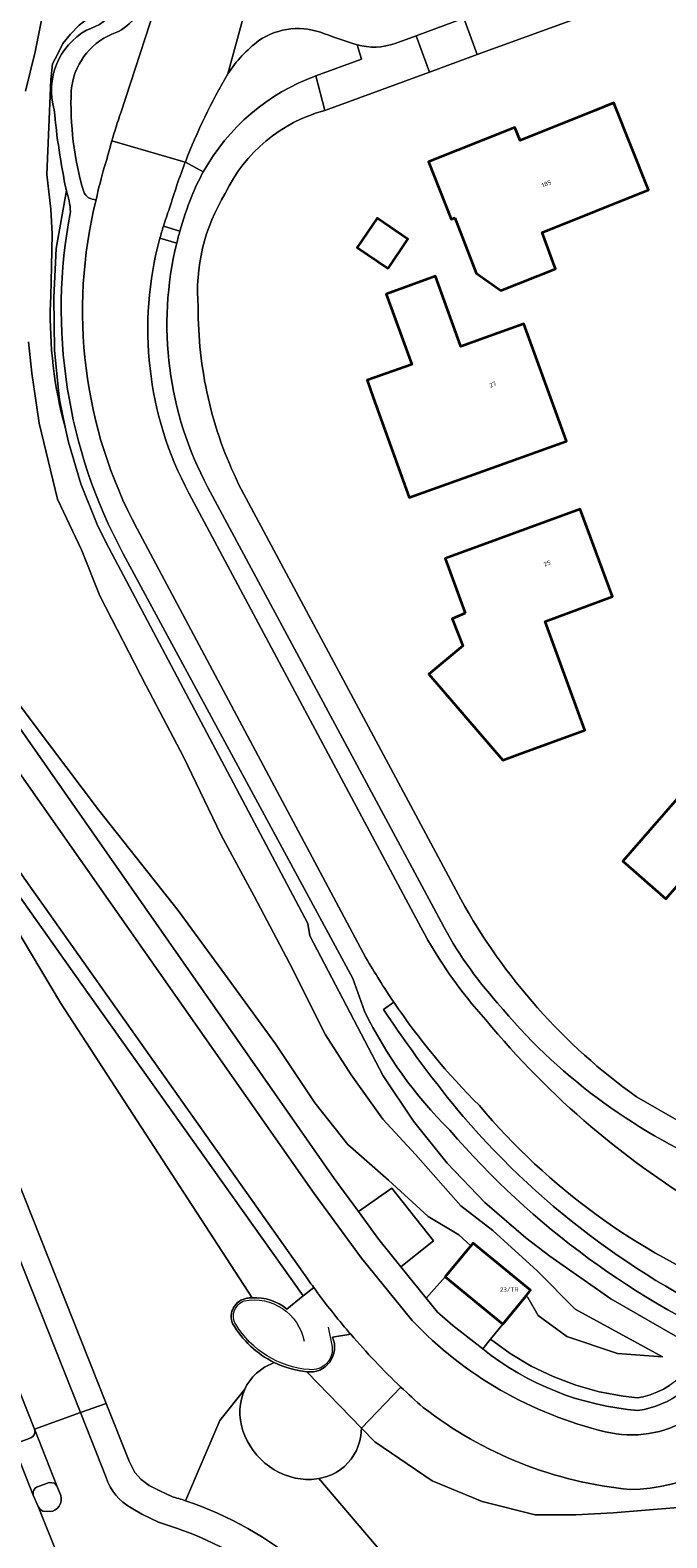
# Model space of a CAD drawing. Header units: metres. Extents: x 197700 to 204338, y 317132 to 325229.
# Tile 654 of 656: x 202192 to 202243, y 318909 to 319029. Entities that reach past the tile are written whole.
import ezdxf
from ezdxf.enums import TextEntityAlignment as Align

# ---------------------------------------------------------------- set-up
doc = ezdxf.new("R2010")
doc.units = ezdxf.units.M
for name, color, linetype, lineweight in [('B-WE-GR-BEPLANTING_CULTUUR_BOSPLANTSOEN-GV', 90, 'Continuous', 18), ('B-WE-GR-BEPLANTING_CULTUUR_HEESTERS-GV', 90, 'Continuous', 18), ('B-WE-IE-TERREINAFSCHEIDING_KUNSTMATIG_HEKWERK-G', 20, 'IE-TERREINAFSCHEIDING-KUNSTMATIG', 18), ('B-WE-OG-BEBOUWING-GV', 7, 'Continuous', 35), ('B-WE-OG-BEBOUWING-T18', 10, 'Continuous', 18), ('B-WE-OG-TERREIN_CULTUURSCHEIDING-GV', 7, 'Continuous', 18), ('B-WE-OG-TERREIN_ERF-GV', 7, 'Continuous', 18), ('B-WE-VH-ONVERHARD-GV', 252, 'Continuous', 18), ('B-WE-VH-VERHARDING_ASFALT-GV', 252, 'Continuous', 18), ('B-WE-VH-VERHARDING_BETONSTRAATSTEEN-GV', 252, 'Continuous', 18), ('B-WE-VH-VERHARDING_OPEN-GV', 252, 'Continuous', 18), ('B-WE-VH-VERHARDING_STRAATBAKSTEEN-GV', 252, 'Continuous', 18), ('B-WE-VH-VERHARDING_TEGEL-GV', 252, 'Continuous', 18)]:
    doc.layers.add(name, color=color, linetype=linetype, lineweight=lineweight)
doc.styles.add('NLCS-ISO-M200-T18', font='NLCS-ISO.ttf', dxfattribs={"height": 0.36})
doc.linetypes.add('IE-TERREINAFSCHEIDING-KUNSTMATIG', pattern='A,4,[82,NLCS.SHX,S=0.75,R=90,X=0,Y=0],4,-2', length=10)

msp = doc.modelspace()

# ---------------------------------------------------------------- linework, layer by layer
at = {"layer": 'B-WE-GR-BEPLANTING_CULTUUR_BOSPLANTSOEN-GV'}
for points in [[(202192.012, 319024.548), (202192.778, 319027.697), (202193.455, 319031.054), (202193.653, 319035.059), (202194.161, 319039.003), (202195.003, 319044.181), (202195.823, 319046.735), (202196.583, 319049.155), (202197.539, 319051.061), (202199.023, 319053.575), (202200.273, 319055.314), (202201.641, 319057.477), (202203.175, 319059.836), (202204.698, 319063.018), (202205.839, 319065.584), (202207.511, 319068.623), (202208.607, 319072.575), (202209.363, 319075.725), (202210.29, 319077.922), (202211.169, 319081.095), (202211.999, 319083.292), (202213.515, 319086.096), (202215.697, 319092.101), (202217.36, 319098.563)], [(202201.231, 319044.048), (202201.043, 319042.347), (202200.378, 319040.564), (202199.528, 319038.094), (202198.958, 319034.536), (202198.874, 319033.128), (202198.785, 319032.212), (202198.279, 319031.478), (202197.701, 319030.901), (202196.293, 319029.837), (202195.607, 319029.119), (202194.99, 319028.36), (202194.597, 319027.547), (202194.17, 319026.735), (202194.025, 319025.456), (202193.71, 319017.863), (202194.042, 319015.087), (202194.136, 319013.118), (202194.08, 319010.489), (202194.027, 319008.162)], [(202195.017, 318998.221), (202195.193, 318997.635), (202194.74, 318999.843), (202194.673, 319000.286), (202194.317, 319003.794), (202194.28, 319008.028), (202194.466, 319011.945), (202195.279, 319016.599)], [(202189.032, 318978.647), (202192.621, 318973.893), (202197.85, 318966.951), (202204.246, 318958.898), (202208.27, 318953.399), (202212.057, 318948.207), (202215.204, 318943.483), (202217.862, 318940.144), (202221.129, 318937.264), (202224.293, 318934.355), (202226.75, 318932.894), (202227.724, 318932.012), (202227.911, 318932.239), (202232.52, 318928.448), (202232.151, 318928), (202232.288, 318927.876), (202233.115, 318926.423), (202235.412, 318924.738), (202239.494, 318923.379), (202243.102, 318923.115), (202236.091, 318926.938), (202233.053, 318930.005), (202229.491, 318933.248), (202226.93, 318935.218), (202223.28, 318939.32), (202220.667, 318942.16), (202218.111, 318945.726), (202216.068, 318948.929), (202213.164, 318954.664), (202210.347, 318960.029), (202207.694, 318964.937), (202204.682, 318971.197), (202201.676, 318976.886), (202197.957, 318984.115), (202196.482, 318987.783), (202194.564, 318991.853), (202193.097, 318997.938), (202192.511, 319001.94), (202192.233, 319004.459)], [(202244.337, 318911.05), (202239.146, 318910.623), (202236.134, 318910.466), (202232.875, 318910.46), (202228.644, 318911.512), (202224.632, 318913.167), (202220.028, 318916.296), (202218.953, 318917.404), (202218.894, 318916.789), (202218.813, 318916.382), (202218.695, 318915.988), (202218.539, 318915.611), (202218.348, 318915.254), (202218.123, 318914.919), (202217.865, 318914.61), (202217.577, 318914.328), (202217.261, 318914.077), (202216.92, 318913.857), (202216.555, 318913.671), (202216.171, 318913.521), (202215.77, 318913.407), (202215.533, 318913.363), (202227.674, 318899.117)]]:
    msp.add_lwpolyline(points, dxfattribs=at)
for points in [[(202196.888, 319029.442, 0.3723295), (202199.853, 319034.034)], [(202194.307, 319023.06, -0.3468121), (202196.888, 319029.442)], [(202195.279, 319016.599, -0.0304614), (202194.307, 319023.06)], [(202194.027, 319008.162, 0.0738347), (202195.017, 318998.221)]]:
    msp.add_lwpolyline(points, format="xyb", dxfattribs=at)
at = {"layer": 'B-WE-GR-BEPLANTING_CULTUUR_HEESTERS-GV'}
for points in [[(202210.727, 319028.616, 0.0838367), (202208.228, 319025.941)], [(202215.997, 319029.147, 0.2506055), (202210.727, 319028.616)], [(202218.596, 319028.266, -0.0106048), (202215.997, 319029.147)], [(202208.228, 319025.941, 0.0397934), (202204.822, 319018.873)], [(202206.259, 319018.079, -0.180814), (202215.287, 319025.775)], [(202204.821, 319018.871, 0.0195165), (202203.557, 319015.176)], [(202205.317, 319016.088, -0.0322844), (202206.259, 319018.079)], [(202204.381, 319013.331, -0.0263976), (202205.317, 319016.088)], [(202203.557, 319015.176, 0.0134193), (202203.063, 319013.727)], [(202202.785, 319012.772, 0.1913211), (202205.102, 318992.337)], [(202206.633, 318992.801, -0.1849237), (202204.128, 319012.369)], [(202223.725, 318957.507, 0.058685), (202228.914, 318950.121)], [(202229.859, 318951.474, -0.0628153), (202225.342, 318957.977)], [(202247.398, 318938.368, -0.1198002), (202229.859, 318951.474)], [(202228.914, 318950.121, 0.0873795), (202247.158, 318934.618)], [(202215.122, 318928.671, -0.0064167), (202214.243, 318929.912)]]:
    msp.add_lwpolyline(points, format="xyb", dxfattribs=at)
for points in [[(202215.287, 319025.775), (202218.961, 319027.106), (202218.596, 319028.266)], [(202206.259, 319018.079), (202204.822, 319018.873), (202204.821, 319018.871)], [(202204.822, 319018.873), (202206.259, 319018.079)], [(202204.128, 319012.369), (202202.785, 319012.772)], [(202203.063, 319013.727), (202204.381, 319013.331)], [(202205.102, 318992.337), (202223.725, 318957.507)], [(202225.342, 318957.977), (202206.633, 318992.801)], [(202214.243, 318929.912), (202188.908, 318965.673), (202187.974, 318965.011), (202196.385, 318953.138), (202214.284, 318928.001), (202215.122, 318928.671)]]:
    msp.add_lwpolyline(points, dxfattribs=at)
at = {"layer": 'B-WE-IE-TERREINAFSCHEIDING_KUNSTMATIG_HEKWERK-G'}
for points in [[(202208.869, 318925.727, -0.4699617), (202209.536, 318927.599)], [(202209.536, 318927.599, -0.4142046), (202214.356, 318924.374)], [(202214.766, 318922.09, -0.241752), (202208.869, 318925.727)], [(202216.584, 318924.058, -0.5050634), (202214.766, 318922.09)]]:
    msp.add_lwpolyline(points, format="xyb", dxfattribs=at)
msp.add_lwpolyline([(202216.271, 318925.484), (202216.584, 318924.058)], dxfattribs=at)
at = {"layer": 'B-WE-OG-BEBOUWING-GV'}
for points in [[(202226.429, 319014.396), (202228.154, 319009.957), (202230.136, 319008.575), (202234.508, 319010.31), (202233.433, 319013.237), (202241.96, 319016.644), (202239.192, 319023.604), (202237.603, 319022.972), (202231.68, 319020.596), (202231.263, 319021.645), (202224.319, 319018.884), (202226.148, 319014.284)], [(202221.083, 319010.352), (202222.675, 319012.703), (202220.199, 319014.379), (202218.607, 319012.028)], [(202228.85, 319004.778), (202226.929, 319004.08), (202224.88, 319009.719), (202220.942, 319008.288), (202222.991, 319002.649), (202219.4, 319001.384), (202219.899, 319000), (202222.786, 318991.975), (202229.42, 318994.362), (202235.392, 318996.512), (202231.976, 319005.913)], [(202227.261, 318982.721), (202226.222, 318982.264), (202227.092, 318980.111), (202224.342, 318977.821), (202230.295, 318970.947), (202231.451, 318971.357), (202236.869, 318973.343), (202233.678, 318982.038), (202239.097, 318984.049), (202236.499, 318991.05), (202225.65, 318987.09)], [(202245.724, 318962.523), (202249.018, 318966.283), (202245.569, 318969.306), (202242.274, 318965.546), (202239.909, 318962.848), (202243.36, 318959.824)], [(202230.283, 318925.729), (202232.151, 318928), (202232.52, 318928.448), (202227.911, 318932.239), (202227.724, 318932.012), (202225.674, 318929.521)]]:
    msp.add_lwpolyline(points, close=True, dxfattribs=at)
at = {"layer": 'B-WE-OG-TERREIN_CULTUURSCHEIDING-GV'}
for points in [[(202217.36, 319098.563), (202215.697, 319092.101), (202213.515, 319086.096), (202211.999, 319083.292), (202211.169, 319081.095), (202210.29, 319077.922), (202209.363, 319075.725), (202208.607, 319072.575), (202207.511, 319068.623), (202205.839, 319065.584), (202204.698, 319063.018), (202203.175, 319059.836), (202201.641, 319057.477), (202200.273, 319055.314), (202199.023, 319053.575), (202197.539, 319051.061), (202196.583, 319049.155), (202195.823, 319046.735), (202195.003, 319044.181), (202194.161, 319039.003), (202193.653, 319035.059), (202193.455, 319031.054), (202192.778, 319027.697), (202192.012, 319024.548)], [(202199.638, 319022.819), (202206.643, 319044.319), (202224.226, 319098.288), (202221.96, 319099.143), (202221.421, 319097.636)], [(202194.027, 319008.162), (202194.08, 319010.489), (202194.136, 319013.118), (202194.042, 319015.087), (202193.71, 319017.863), (202194.025, 319025.456), (202194.17, 319026.735), (202194.597, 319027.547), (202194.99, 319028.36), (202195.607, 319029.119), (202196.293, 319029.837), (202197.701, 319030.901), (202198.279, 319031.478), (202198.785, 319032.212), (202198.874, 319033.128), (202198.958, 319034.536), (202199.528, 319038.094), (202200.378, 319040.564), (202201.043, 319042.347), (202201.231, 319044.048)], [(202204.246, 318958.898), (202197.85, 318966.951), (202192.621, 318973.893), (202189.032, 318978.647), (202185.164, 318984.992), (202183.123, 318989.968), (202181.614, 318994.827), (202180.718, 318999.076), (202180.32, 319002.385), (202180.071, 319005.56), (202180.543, 319012.408), (202180.631, 319016.107), (202181.885, 319023.537), (202182.251, 319029.608), (202182.559, 319034.908), (202181.731, 319030.355), (202181.127, 319026.874), (202180.577, 319023.386)], [(202198.336, 319018.51), (202198.545, 319019.157)], [(202195.279, 319016.599), (202194.466, 319011.945), (202194.28, 319008.028), (202194.317, 319003.794), (202194.673, 319000.286), (202194.74, 318999.843), (202195.193, 318997.635), (202195.442, 318996.421), (202196.447, 318993.076), (202197.747, 318989.834), (202198.432, 318988.402), (202214.653, 318957.835), (202214.818, 318956.846), (202220.701, 318945.636), (202223.111, 318942.017), (202225.834, 318938.628), (202228.85, 318935.496), (202232.133, 318932.645), (202234.06, 318931.194), (202238.946, 318927.776), (202244.118, 318924.809), (202246.145, 318923.824), (202247.01, 318923.404)], [(202192.233, 319004.459), (202192.511, 319001.94), (202193.097, 318997.938), (202194.564, 318991.853), (202196.482, 318987.783), (202197.957, 318984.115), (202201.676, 318976.886), (202204.682, 318971.197), (202207.694, 318964.937), (202210.347, 318960.029), (202213.164, 318954.664), (202216.068, 318948.929), (202218.111, 318945.726), (202220.667, 318942.16), (202223.28, 318939.32), (202226.93, 318935.218), (202229.491, 318933.248), (202233.053, 318930.005), (202236.091, 318926.938), (202243.102, 318923.115), (202239.494, 318923.379), (202235.412, 318924.738), (202233.115, 318926.423), (202232.288, 318927.876), (202232.151, 318928)], [(202192.712, 318917.329), (202178.95, 318951.973), (202177.845, 318954.964), (202176.869, 318958.267), (202175.813, 318962.429), (202173.697, 318973.669), (202172.767, 318979.882), (202172.2, 318986.14), (202171.881, 318993.066), (202171.836, 319000), (202171.905, 319002.2), (202169.614, 319002.784)], [(202244.118, 318924.809), (202238.946, 318927.776), (202234.06, 318931.194), (202232.133, 318932.645), (202228.85, 318935.496), (202225.834, 318938.628), (202223.111, 318942.017), (202220.701, 318945.636), (202214.818, 318956.846), (202214.653, 318957.835), (202198.432, 318988.402), (202197.747, 318989.834), (202196.447, 318993.076), (202195.442, 318996.421), (202195.193, 318997.635), (202195.017, 318998.221)], [(202219.197, 318950.819), (202218.262, 318953.428), (202199.838, 318987.479)], [(202183.411, 318985.099), (202216.755, 318937.416), (202218.707, 318934.762), (202221.397, 318936.643), (202224.733, 318932.41), (202222.107, 318930.341), (202224.14, 318927.809), (202225.674, 318929.521), (202227.724, 318932.012), (202226.75, 318932.894), (202224.293, 318934.355), (202221.129, 318937.264), (202217.862, 318940.144), (202215.204, 318943.483), (202212.057, 318948.207), (202208.27, 318953.399), (202204.246, 318958.898)], [(202187.73, 318967.336), (202181.923, 318966.313), (202182.959, 318960.463), (202183.702, 318957.184), (202184.622, 318954.188), (202198.47, 318919.383), (202200.31, 318914.757), (202200.784, 318913.846), (202201.288, 318913.273), (202201.919, 318912.809), (202202.789, 318912.379), (202203.743, 318911.923)], [(202187.73, 318967.336), (202185.56, 318966.944), (202194.82, 318951.476), (202210.189, 318927.851)], [(202210.189, 318927.851), (202194.82, 318951.476), (202185.56, 318966.944), (202187.73, 318967.336)], [(202212.958, 318926.94), (202214.284, 318928.001), (202196.385, 318953.138), (202187.974, 318965.011), (202188.908, 318965.673), (202187.73, 318967.336)], [(202221.54, 318951.544), (202220.725, 318950.955)], [(202232.151, 318928), (202230.283, 318925.729), (202229.31, 318924.531), (202230.882, 318923.385), (202232.556, 318922.38), (202234.314, 318921.529), (202236.139, 318920.838), (202238.02, 318920.313), (202239.947, 318919.957), (202241.091, 318919.832), (202241.558, 318919.918), (202242.112, 318920.071), (202242.65, 318920.273), (202243.168, 318920.523), (202243.661, 318920.818)], [(202218.091, 318924.921), (202216.625, 318924.691)], [(202229.31, 318924.531), (202228.679, 318923.754)], [(202247.01, 318923.404), (202246.145, 318923.824), (202245.635, 318922.88), (202245.317, 318922.4), (202244.957, 318921.95), (202244.561, 318921.535), (202244.127, 318921.157), (202243.661, 318920.818), (202243.168, 318920.523), (202242.65, 318920.273), (202242.112, 318920.071), (202241.558, 318919.918), (202241.091, 318919.832), (202239.947, 318919.957), (202238.02, 318920.313), (202236.139, 318920.838), (202234.314, 318921.529), (202232.556, 318922.38), (202230.882, 318923.385), (202229.31, 318924.531)], [(202204.829, 318911.584), (202207.577, 318918.01), (202209.588, 318920.518), (202209.768, 318920.864), (202209.989, 318921.202), (202210.243, 318921.514), (202210.528, 318921.799), (202210.841, 318922.055), (202211.179, 318922.278), (202211.938, 318922.676)], [(202211.938, 318922.676), (202211.179, 318922.278), (202210.841, 318922.055), (202210.528, 318921.799), (202210.243, 318921.514), (202209.989, 318921.202), (202209.768, 318920.864), (202209.588, 318920.518), (202209.581, 318920.504), (202209.43, 318920.125), (202209.317, 318919.73), (202209.241, 318919.321), (202209.203, 318918.902), (202209.205, 318918.477), (202209.246, 318918.049), (202209.325, 318917.621), (202209.442, 318917.196), (202209.596, 318916.779), (202209.786, 318916.372), (202210.01, 318915.979), (202210.267, 318915.602), (202210.554, 318915.245), (202210.869, 318914.911), (202211.21, 318914.603), (202211.574, 318914.322), (202211.957, 318914.071), (202212.358, 318913.852), (202212.772, 318913.667), (202213.197, 318913.517), (202213.628, 318913.404), (202214.064, 318913.328), (202214.499, 318913.291), (202214.93, 318913.291), (202215.355, 318913.33), (202215.533, 318913.363), (202215.77, 318913.407), (202216.171, 318913.521), (202216.555, 318913.671), (202216.92, 318913.857), (202217.261, 318914.077), (202217.577, 318914.328), (202217.865, 318914.61), (202218.123, 318914.919), (202218.348, 318915.254), (202218.539, 318915.611), (202218.695, 318915.988), (202218.813, 318916.382), (202218.894, 318916.789), (202218.953, 318917.404)], [(202214.571, 318921.918), (202218.953, 318917.404)], [(202218.953, 318917.404), (202214.571, 318921.918)], [(202227.674, 318899.117), (202215.533, 318913.363), (202215.355, 318913.33), (202214.93, 318913.291), (202214.499, 318913.291), (202214.064, 318913.328), (202213.628, 318913.404), (202213.197, 318913.517), (202212.772, 318913.667), (202212.358, 318913.852), (202211.957, 318914.071), (202211.574, 318914.322), (202211.21, 318914.603), (202210.869, 318914.911), (202210.554, 318915.245), (202210.267, 318915.602), (202210.01, 318915.979), (202209.786, 318916.372), (202209.596, 318916.779), (202209.442, 318917.196), (202209.325, 318917.621), (202209.246, 318918.049), (202209.205, 318918.477), (202209.203, 318918.902), (202209.241, 318919.321), (202209.317, 318919.73), (202209.43, 318920.125), (202209.581, 318920.504), (202209.588, 318920.518), (202207.577, 318918.01), (202204.829, 318911.584)], [(202222.11, 318920.696), (202218.953, 318917.404), (202220.028, 318916.296), (202224.632, 318913.167), (202228.644, 318911.512), (202232.875, 318910.46), (202236.134, 318910.466), (202239.146, 318910.623), (202244.337, 318911.05), (202251.9, 318911.819), (202261.433, 318912.149), (202262.804, 318920.078), (202264.739, 318919.698), (202266.981, 318919.31)], [(202218.953, 318917.404), (202222.11, 318920.696)], [(202190.853, 318916.53), (202191.105, 318916.289), (202191.517, 318916.286), (202192.416, 318916.622)]]:
    msp.add_lwpolyline(points, dxfattribs=at)
for points in [[(202201.321, 319032.433, -0.3366863), (202198.937, 319029.129)], [(202198.937, 319029.129, 0.274186), (202195.667, 319024.616)], [(202195.667, 319024.616, 0.0817195), (202196.669, 319016.495)], [(202198.931, 319020.568, -0.010998), (202199.638, 319022.819)], [(202198.545, 319019.157, -0.0071349), (202198.931, 319020.568)], [(202197.665, 319015.85, -0.0173254), (202198.336, 319018.51)], [(202195.606, 319014.883, 0.0722209), (202195.279, 319016.599)], [(202196.669, 319016.495, 0.3125236), (202197.665, 319015.85)], [(202199.838, 318987.479, -0.1730387), (202195.606, 319014.883)], [(202195.017, 318998.221, -0.0738347), (202194.027, 319008.162)], [(202228.405, 318943.248, -0.0475621), (202221.54, 318951.544)], [(202226.031, 318941.283, -0.0850764), (202219.197, 318950.819)], [(202220.725, 318950.955, 0.026906), (202227.102, 318942.377)], [(202248.987, 318928.289, -0.12163), (202228.405, 318943.248)], [(202227.102, 318942.377, 0.1127251), (202250.787, 318924.973)], [(202250.323, 318923.519, -0.1145548), (202226.031, 318941.283)], [(202208.612, 318925.785, -0.4868535), (202209.759, 318927.806)], [(202209.759, 318927.806, -0.026752), (202210.189, 318927.851)], [(202210.189, 318927.851, -0.1872446), (202212.958, 318926.94)], [(202211.938, 318922.676, -0.1486801), (202208.612, 318925.785)], [(202216.625, 318924.691, -0.5857822), (202214.571, 318921.918)], [(202222.11, 318920.696, -0.0247601), (202218.091, 318924.921)], [(202228.679, 318923.754, 0.1499393), (202241.128, 318918.822)], [(202241.128, 318918.822, 0.2689267), (202247.01, 318923.404)], [(202214.571, 318921.918, -0.0881337), (202211.938, 318922.676)], [(202223.892, 318919.069, -0.0102857), (202222.11, 318920.696)], [(202240.506, 318912.486, -0.1424727), (202223.892, 318919.069)], [(202192.741, 318917.257, 0.0358581), (202192.712, 318917.329)], [(202251.685, 318917.74, -0.2149479), (202240.506, 318912.486)], [(202192.416, 318916.622, 0.4081081), (202192.741, 318917.257)], [(202203.743, 318911.923, -0.0097534), (202204.829, 318911.584)], [(202204.829, 318911.584, -0.1928897), (202221.106, 318897.778)]]:
    msp.add_lwpolyline(points, format="xyb", dxfattribs=at)
msp.add_lwpolyline([(202222.107, 318930.341), (202224.733, 318932.41), (202221.397, 318936.643), (202218.707, 318934.762), (202220.346, 318932.534)], close=True, dxfattribs=at)
at = {"layer": 'B-WE-OG-TERREIN_ERF-GV'}
for points in [[(202270.959, 319042.852), (202270.114, 319042.809), (202267.804, 319041.964), (202262.354, 319039.969), (202258.592, 319038.592), (202245.518, 319033.807), (202241.722, 319032.418), (202228.237, 319027.482), (202224.399, 319026.078), (202216.003, 319023.005)], [(202209.125, 318993.014), (202226.913, 318959.792)], [(202241.005, 318943.954), (202244.449, 318941.983), (202248.057, 318940.327), (202253.168, 318938.163), (202262.324, 318934.285), (202263.385, 318933.89), (202265.778, 318932.999), (202269.088, 318932.154), (202269.094, 318932.153), (202278.727, 318930.676), (202283.901, 318931.659), (202288.359, 318933.495), (202288.403, 318933.411), (202291.372, 318934.649), (202294.951, 318936.141), (202295.069, 318936.19), (202298.673, 318934.967), (202303.185, 318936.883), (202302.036, 318939.522), (202303.436, 318940.114), (202307.138, 318941.681), (202312.796, 318944.075), (202313.943, 318941.488), (202325.263, 318946.3)]]:
    msp.add_lwpolyline(points, dxfattribs=at)
for points in [[(202216.003, 319023.005, 0.2189157), (202208.029, 319016.363)], [(202208.029, 319016.363, 0.159756), (202205.851, 319007.238)], [(202205.851, 319007.238, 0.0574782), (202206.647, 319000)], [(202206.647, 319000, 0.0589688), (202209.125, 318993.014)], [(202226.913, 318959.792, 0.1117292), (202241.005, 318943.954)]]:
    msp.add_lwpolyline(points, format="xyb", dxfattribs=at)
for points in [[(202233.433, 319013.237), (202234.508, 319010.31), (202230.136, 319008.575), (202228.154, 319009.957), (202226.429, 319014.396), (202226.148, 319014.284), (202224.319, 319018.884), (202231.263, 319021.645), (202231.68, 319020.596), (202237.603, 319022.972), (202239.192, 319023.604), (202241.96, 319016.644)], [(202221.083, 319010.352), (202218.607, 319012.028), (202220.199, 319014.379), (202222.675, 319012.703)], [(202224.88, 319009.719), (202226.929, 319004.08), (202228.85, 319004.778), (202231.976, 319005.913), (202235.392, 318996.512), (202229.42, 318994.362), (202222.786, 318991.975), (202219.899, 319000), (202219.4, 319001.384), (202222.991, 319002.649), (202220.942, 319008.288)], [(202231.451, 318971.357), (202230.295, 318970.947), (202224.342, 318977.821), (202227.092, 318980.111), (202226.222, 318982.264), (202227.261, 318982.721), (202225.65, 318987.09), (202236.499, 318991.05), (202239.097, 318984.049), (202233.678, 318982.038), (202236.869, 318973.343)], [(202242.274, 318965.546), (202245.569, 318969.306), (202249.018, 318966.283), (202245.724, 318962.523), (202243.36, 318959.824), (202239.909, 318962.848)]]:
    msp.add_lwpolyline(points, close=True, dxfattribs=at)
at = {"layer": 'B-WE-VH-ONVERHARD-GV'}
for points in [[(202199.853, 319034.034, -0.3723295), (202196.888, 319029.442)], [(202198.937, 319029.129, 0.3366863), (202201.321, 319032.433)], [(202196.888, 319029.442, 0.3468121), (202194.307, 319023.06)], [(202195.667, 319024.616, -0.274186), (202198.937, 319029.129)], [(202196.669, 319016.495, -0.0817195), (202195.667, 319024.616)], [(202194.307, 319023.06, 0.0304614), (202195.279, 319016.599)], [(202195.279, 319016.599, -0.0722209), (202195.606, 319014.883)], [(202197.665, 319015.85, -0.3125236), (202196.669, 319016.495)], [(202200.946, 318989.476, -0.1855204), (202197.665, 319015.85)], [(202195.606, 319014.883, 0.1730387), (202199.838, 318987.479)], [(202221.54, 318951.544, -0.0188189), (202219.311, 318955.106)], [(202219.197, 318950.819, 0.0850764), (202226.031, 318941.283)], [(202227.102, 318942.377, -0.026906), (202220.725, 318950.955)], [(202250.787, 318924.973, -0.1127251), (202227.102, 318942.377)], [(202226.031, 318941.283, 0.1145548), (202250.323, 318923.519)]]:
    msp.add_lwpolyline(points, format="xyb", dxfattribs=at)
for points in [[(202219.311, 318955.106), (202200.946, 318989.476)], [(202199.838, 318987.479), (202218.262, 318953.428), (202219.197, 318950.819)], [(202220.725, 318950.955), (202221.54, 318951.544)]]:
    msp.add_lwpolyline(points, dxfattribs=at)
at = {"layer": 'B-WE-VH-VERHARDING_ASFALT-GV'}
for points in [[(202223.011, 318926.027), (202218.964, 318931.025), (202215.152, 318936.205), (202190.931, 318970.741)], [(202187.73, 318967.336), (202188.908, 318965.673), (202214.243, 318929.912)], [(202194.65, 318907.07), (202193.01, 318911.112), (202192.627, 318912.019), (202190.853, 318916.53), (202186.128, 318914.844)]]:
    msp.add_lwpolyline(points, dxfattribs=at)
for points in [[(202214.243, 318929.912, 0.0064167), (202215.122, 318928.671)], [(202215.122, 318928.671, 0.0179971), (202217.741, 318925.331)], [(202238.508, 318917.114, -0.1448612), (202223.011, 318926.027)], [(202217.741, 318925.331, 0.0028218), (202218.091, 318924.921)], [(202218.091, 318924.921, 0.0247601), (202222.11, 318920.696)], [(202249.239, 318923.787, -0.4215568), (202238.508, 318917.114)], [(202222.11, 318920.696, 0.0102857), (202223.892, 318919.069)], [(202223.892, 318919.069, 0.1424727), (202240.506, 318912.486)], [(202240.506, 318912.486, 0.2149479), (202251.685, 318917.74)]]:
    msp.add_lwpolyline(points, format="xyb", dxfattribs=at)
at = {"layer": 'B-WE-VH-VERHARDING_BETONSTRAATSTEEN-GV'}
for points in [[(202228.679, 318923.754), (202226.291, 318925.621), (202225.038, 318926.706), (202224.14, 318927.809), (202222.107, 318930.341), (202220.346, 318932.534), (202218.707, 318934.762), (202216.755, 318937.416), (202183.411, 318985.099)], [(202181.878, 318983.858), (202190.931, 318970.741), (202215.152, 318936.205), (202218.964, 318931.025), (202223.011, 318926.027)], [(202215.122, 318928.671), (202214.284, 318928.001), (202212.958, 318926.94)], [(202216.625, 318924.691), (202218.091, 318924.921)]]:
    msp.add_lwpolyline(points, dxfattribs=at)
for points in [[(202217.741, 318925.331, -0.0179971), (202215.122, 318928.671)], [(202209.759, 318927.806, 0.4868535), (202208.612, 318925.785)], [(202210.189, 318927.851, 0.026752), (202209.759, 318927.806)], [(202212.958, 318926.94, 0.1872446), (202210.189, 318927.851)], [(202208.612, 318925.785, 0.1486801), (202211.938, 318922.676)], [(202223.011, 318926.027, 0.1448612), (202238.508, 318917.114)], [(202214.571, 318921.918, 0.5857822), (202216.625, 318924.691)], [(202218.091, 318924.921, -0.0028218), (202217.741, 318925.331)], [(202241.128, 318918.822, -0.1499393), (202228.679, 318923.754)], [(202238.508, 318917.114, 0.4215568), (202249.239, 318923.787)], [(202247.01, 318923.404, -0.2689267), (202241.128, 318918.822)], [(202211.938, 318922.676, 0.0881337), (202214.571, 318921.918)]]:
    msp.add_lwpolyline(points, format="xyb", dxfattribs=at)
at = {"layer": 'B-WE-VH-VERHARDING_OPEN-GV'}
msp.add_lwpolyline([(202224.14, 318927.809), (202225.038, 318926.706), (202226.291, 318925.621), (202228.679, 318923.754), (202229.31, 318924.531), (202230.283, 318925.729), (202225.674, 318929.521)], close=True, dxfattribs=at)
for points in [[(202192.977, 318912.706, 0.4112653), (202192.627, 318912.019)], [(202193.973, 318910.716, 0.4829048), (202194.827, 318912.009)]]:
    msp.add_lwpolyline(points, format="xyb", dxfattribs=at)
for points in [[(202194.827, 318912.009), (202194.521, 318912.78), (202194.32, 318912.996), (202193.912, 318913.039), (202192.977, 318912.706)], [(202192.627, 318912.019), (202193.01, 318911.112)], [(202193.01, 318911.112), (202193.186, 318910.877), (202193.4, 318910.76), (202193.973, 318910.716)]]:
    msp.add_lwpolyline(points, dxfattribs=at)
at = {"layer": 'B-WE-VH-VERHARDING_STRAATBAKSTEEN-GV'}
for points in [[(202208.228, 319025.941), (202210.468, 319034.164), (202212.67, 319042.355), (202209.384, 319043.427), (202206.643, 319044.319), (202199.638, 319022.819)], [(202212.67, 319042.355), (202210.468, 319034.164), (202208.228, 319025.941)], [(202221.65, 319028.368), (202223.335, 319028.985), (202227.172, 319030.39), (202240.657, 319035.328), (202244.453, 319036.718), (202249.264, 319038.48)], [(202215.287, 319025.775), (202216.003, 319023.005), (202224.399, 319026.078), (202223.335, 319028.985), (202221.65, 319028.368)], [(202218.596, 319028.266), (202218.961, 319027.106), (202215.287, 319025.775)], [(202216.003, 319023.005), (202215.287, 319025.775)], [(202198.931, 319020.568), (202204.821, 319018.871), (202204.822, 319018.873)], [(202204.821, 319018.871), (202198.931, 319020.568)], [(202198.545, 319019.157), (202198.336, 319018.51)], [(202202.785, 319012.772), (202204.128, 319012.369)], [(202204.381, 319013.331), (202203.063, 319013.727)], [(202223.725, 318957.507), (202205.102, 318992.337)], [(202206.633, 318992.801), (202225.342, 318957.977)], [(202226.913, 318959.792), (202209.125, 318993.014)], [(202200.946, 318989.476), (202219.311, 318955.106)], [(202247.398, 318938.368), (202252.36, 318936.254), (202253.168, 318938.163), (202248.057, 318940.327), (202244.449, 318941.983), (202241.005, 318943.954)]]:
    msp.add_lwpolyline(points, dxfattribs=at)
for points in [[(202228.237, 319027.482), (202241.722, 319032.418), (202240.657, 319035.328), (202227.172, 319030.39)], [(202223.335, 319028.985), (202224.399, 319026.078), (202228.237, 319027.482), (202227.172, 319030.39)]]:
    msp.add_lwpolyline(points, close=True, dxfattribs=at)
for points in [[(202208.228, 319025.941, -0.0838367), (202210.727, 319028.616)], [(202210.727, 319028.616, -0.2506055), (202215.997, 319029.147)], [(202215.997, 319029.147, 0.0106048), (202218.596, 319028.266)], [(202218.596, 319028.266, 0.1486886), (202221.65, 319028.368)], [(202221.65, 319028.368, -0.1486886), (202218.596, 319028.266)], [(202204.822, 319018.873, -0.0397934), (202208.228, 319025.941)], [(202215.287, 319025.775, 0.180814), (202206.259, 319018.079)], [(202199.638, 319022.819, 0.010998), (202198.931, 319020.568)], [(202208.029, 319016.363, -0.2189157), (202216.003, 319023.005)], [(202198.931, 319020.568, 0.0071349), (202198.545, 319019.157)], [(202203.557, 319015.176, -0.0195165), (202204.821, 319018.871)], [(202198.336, 319018.51, 0.0173254), (202197.665, 319015.85)], [(202206.259, 319018.079, 0.0322844), (202205.317, 319016.088)], [(202197.665, 319015.85, 0.1855204), (202200.946, 318989.476)], [(202205.317, 319016.088, 0.0263976), (202204.381, 319013.331)], [(202205.851, 319007.238, -0.159756), (202208.029, 319016.363)], [(202203.063, 319013.727, -0.0134193), (202203.557, 319015.176)], [(202205.102, 318992.337, -0.1913211), (202202.785, 319012.772)], [(202202.785, 319012.772, -0.0085656), (202203.063, 319013.727)], [(202203.063, 319013.727, 0.0085656), (202202.785, 319012.772)], [(202204.381, 319013.331, 0.0087503), (202204.128, 319012.369)], [(202204.128, 319012.369, -0.0087503), (202204.381, 319013.331)], [(202204.128, 319012.369, 0.1849237), (202206.633, 318992.801)], [(202206.647, 319000, -0.0574782), (202205.851, 319007.238)], [(202209.125, 318993.014, -0.0589688), (202206.647, 319000)], [(202241.005, 318943.954, -0.1117292), (202226.913, 318959.792)], [(202228.914, 318950.121, -0.058685), (202223.725, 318957.507)], [(202225.342, 318957.977, 0.0628153), (202229.859, 318951.474)], [(202219.311, 318955.106, 0.0188189), (202221.54, 318951.544)], [(202221.54, 318951.544, 0.0475621), (202228.405, 318943.248)], [(202229.859, 318951.474, 0.1198002), (202247.398, 318938.368)], [(202247.158, 318934.618, -0.0873795), (202228.914, 318950.121)], [(202228.405, 318943.248, 0.12163), (202248.987, 318928.289)]]:
    msp.add_lwpolyline(points, format="xyb", dxfattribs=at)
at = {"layer": 'B-WE-VH-VERHARDING_TEGEL-GV'}
for points in [[(202179.829, 318965.213), (202180.127, 318963.497), (202181.153, 318958.469), (202181.686, 318956.022), (202182.448, 318953.733), (202196.406, 318918.647), (202198.47, 318919.383), (202184.622, 318954.188), (202183.702, 318957.184), (202182.959, 318960.463), (202181.923, 318966.313)], [(202198.476, 318913.443), (202196.406, 318918.647), (202192.712, 318917.329)], [(202203.743, 318911.923), (202202.789, 318912.379), (202201.919, 318912.809), (202201.288, 318913.273), (202200.784, 318913.846), (202200.31, 318914.757), (202198.47, 318919.383), (202196.406, 318918.647), (202198.476, 318913.443)], [(202192.416, 318916.622), (202191.517, 318916.286), (202191.105, 318916.289), (202190.853, 318916.53), (202192.627, 318912.019)], [(202192.741, 318917.257), (202194.521, 318912.78), (202194.827, 318912.009)], [(202192.977, 318912.706), (202193.912, 318913.039), (202194.32, 318912.996), (202194.521, 318912.78), (202192.741, 318917.257)], [(202193.973, 318910.716), (202193.4, 318910.76), (202193.186, 318910.877), (202193.01, 318911.112), (202194.65, 318907.07)], [(202204.119, 318909.38), (202202.671, 318909.862), (202201.336, 318910.497), (202200.475, 318911.016)], [(202200.475, 318911.016), (202201.336, 318910.497), (202202.671, 318909.862), (202204.119, 318909.38)]]:
    msp.add_lwpolyline(points, dxfattribs=at)
msp.add_lwpolyline([(202192.712, 318917.329), (202196.406, 318918.647), (202182.448, 318953.733), (202181.686, 318956.022), (202181.153, 318958.469), (202180.127, 318963.497), (202175.813, 318962.429), (202176.869, 318958.267), (202177.845, 318954.964), (202178.95, 318951.973)], close=True, dxfattribs=at)
for points in [[(202192.712, 318917.329, -0.0358581), (202192.741, 318917.257)], [(202192.741, 318917.257, -0.4081081), (202192.416, 318916.622)], [(202192.627, 318912.019, -0.4112653), (202192.977, 318912.706)], [(202200.475, 318911.016, -0.1911041), (202198.476, 318913.443)], [(202198.476, 318913.443, 0.1911041), (202200.475, 318911.016)], [(202194.827, 318912.009, -0.4829048), (202193.973, 318910.716)], [(202204.829, 318911.584, 0.0097534), (202203.743, 318911.923)], [(202221.106, 318897.778, 0.1928897), (202204.829, 318911.584)], [(202218.974, 318896.764, 0.1902157), (202204.119, 318909.38)], [(202204.119, 318909.38, -0.1902157), (202218.974, 318896.764)]]:
    msp.add_lwpolyline(points, format="xyb", dxfattribs=at)

# ---------------------------------------------------------------- texts
at = {"layer": 'B-WE-OG-BEBOUWING-T18', "style": 'NLCS-ISO-M200-T18'}
for s, rotation, p in [('185', 21.8, (202233.791, 319017.133)), ('27', 19.9, (202229.49, 319001.042)), ('25', 20.3, (202233.844, 318986.708))]:
    msp.add_text(s, height=0.36, rotation=rotation, dxfattribs=at).set_placement(p, align=Align.MIDDLE)
msp.add_text('23/TR', height=0.36, dxfattribs=at).set_placement((202230.799, 318928.508), align=Align.MIDDLE)

doc.saveas('drawing.dxf')
